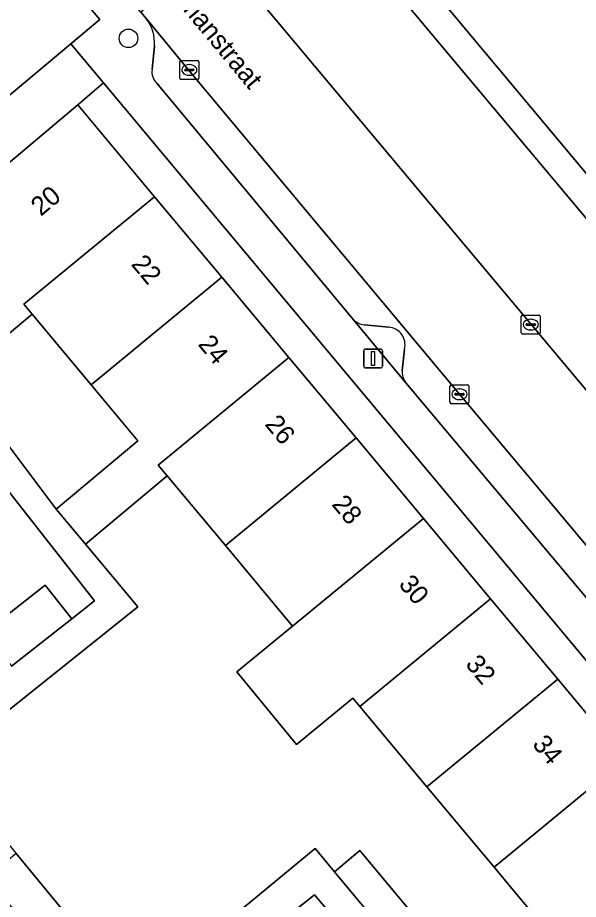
# Model space of a CAD drawing. Extents: x 160377 to 161131, y 383938 to 384853.
# Drawn here: x 160803.27 to 160832.91, y 384391.67 to 384438.23 of the extents above; entities that cross this region are included whole.
import ezdxf

# ---------------------------------------------------------------- set-up
doc = ezdxf.new("R2010")
doc.units = 0
for name, color, linetype in [('IMGEO_Boom', 7, 'Continuous'), ('IMGEO_Erf', 7, 'Continuous'), ('IMGEO_Groenvoorziening', 7, 'Continuous'), ('IMGEO_Kolk', 7, 'Continuous'), ('IMGEO_Lichtmast', 7, 'Continuous'), ('IMGEO_Openbare_ruimte_label', 7, 'Continuous'), ('IMGEO_Pand', 7, 'Continuous'), ('IMGEO_Pand_nummerreeks', 7, 'Continuous'), ('IMGEO_Parkeervlak_open', 7, 'Continuous'), ('IMGEO_Rijbaan_lokaal_open', 7, 'Continuous'), ('IMGEO_Verkeerseiland_open', 7, 'Continuous'), ('IMGEO_Voetpad_open', 7, 'Continuous')]:
    doc.layers.add(name, color=color, linetype=linetype)

msp = doc.modelspace()

# ---------------------------------------------------------------- linework, layer by layer
at = {"layer": 'IMGEO_Boom'}
msp.add_circle((160809.126, 384437.134), 0.489, dxfattribs=at)
at = {"layer": 'IMGEO_Erf'}
for points in [[(160848.557, 384386.056), (160807.803, 384434.788), (160806.45, 384433.622), (160810.506, 384428.772), (160814.057, 384424.525), (160817.609, 384420.278), (160821.16, 384416.031), (160824.712, 384411.784), (160828.263, 384407.537), (160831.815, 384403.291), (160835.366, 384399.044)], [(160801.574, 384405.79), (160804.725, 384408.264), (160806.124, 384406.482), (160807.333, 384407.431), (160801.234, 384415.172)], [(160832.004, 384389.114), (160828.453, 384393.361), (160824.902, 384397.608), (160821.351, 384401.855), (160820.984, 384402.295), (160818.001, 384399.843), (160814.85, 384403.677), (160817.8, 384406.102), (160814.248, 384410.349), (160811.165, 384414.036), (160806.851, 384410.429), (160809.626, 384407.111), (160797.689, 384397.598), (160798.235, 384396.937), (160799.777, 384398.211), (160803.183, 384394.086), (160806.708, 384389.818)], [(160809.46, 384386.487), (160818.986, 384394.352), (160820.009, 384393.125), (160821.353, 384394.246), (160824.68, 384390.259)], [(160826.254, 384383.371), (160818.954, 384391.914), (160817.426, 384390.696)]]:
    msp.add_lwpolyline(points, dxfattribs=at)
msp.add_lwpolyline([(160807.146, 384418.843), (160804.03, 384422.57), (160800.06, 384419.245), (160805.303, 384412.28), (160809.617, 384415.888)], close=True, dxfattribs=at)
at = {"layer": 'IMGEO_Groenvoorziening'}
msp.add_lwpolyline([(160833.889, 384437.891), (160831.976, 384441.295), (160827.568, 384449.153), (160822.699, 384446.42), (160823.52, 384444.997), (160821.643, 384443.969), (160847.772, 384412.755)], dxfattribs=at)
at = {"layer": 'IMGEO_Kolk'}
for p, q in [((160811.841, 384435.04), (160811.841, 384435.892)), ((160811.916, 384435.966), (160812.768, 384435.966)), ((160812.329, 384435.746), (160812.354, 384435.746)), ((160812.842, 384435.892), (160812.842, 384435.04)), ((160812.1, 384435.46), (160812.1, 384435.472)), ((160812.538, 384435.423), (160812.14, 384435.423)), ((160812.143, 384435.509), (160812.541, 384435.509)), ((160812.352, 384435.186), (160812.327, 384435.186)), ((160812.584, 384435.472), (160812.584, 384435.46)), ((160812.768, 384434.966), (160811.916, 384434.966)), ((160829.889, 384421.592), (160829.889, 384422.444)), ((160829.964, 384422.518), (160830.816, 384422.518)), ((160830.377, 384422.298), (160830.402, 384422.298)), ((160830.89, 384422.444), (160830.89, 384421.592)), ((160830.148, 384422.012), (160830.148, 384422.024)), ((160830.586, 384421.975), (160830.188, 384421.975)), ((160830.191, 384422.061), (160830.589, 384422.061)), ((160830.4, 384421.738), (160830.375, 384421.738)), ((160830.632, 384422.024), (160830.632, 384422.012)), ((160830.816, 384421.518), (160829.964, 384421.518)), ((160826.119, 384417.915), (160826.119, 384418.767)), ((160826.194, 384418.841), (160827.046, 384418.841)), ((160826.607, 384418.621), (160826.632, 384418.621)), ((160827.12, 384418.767), (160827.12, 384417.915)), ((160826.378, 384418.335), (160826.378, 384418.347)), ((160826.816, 384418.298), (160826.418, 384418.298)), ((160826.421, 384418.384), (160826.819, 384418.384)), ((160826.63, 384418.061), (160826.605, 384418.061)), ((160826.862, 384418.347), (160826.862, 384418.335)), ((160827.046, 384417.841), (160826.194, 384417.841))]:
    msp.add_line(p, q, dxfattribs=at)
for points in [[(160811.841, 384435.04), (160811.841, 384435.892)], [(160811.916, 384435.966), (160812.768, 384435.966)], [(160812.842, 384435.892), (160812.842, 384435.04)], [(160812.768, 384434.966), (160811.916, 384434.966)], [(160829.889, 384421.592), (160829.889, 384422.444)], [(160829.964, 384422.518), (160830.816, 384422.518)], [(160830.89, 384422.444), (160830.89, 384421.592)], [(160830.816, 384421.518), (160829.964, 384421.518)], [(160826.119, 384417.915), (160826.119, 384418.767)], [(160826.194, 384418.841), (160827.046, 384418.841)], [(160827.12, 384418.767), (160827.12, 384417.915)], [(160827.046, 384417.841), (160826.194, 384417.841)]]:
    msp.add_lwpolyline(points, dxfattribs=at)
for centre, radius, start, end in [((160811.918, 384435.89), 0.0765, 91.552, 178.448), ((160811.918, 384435.89), 0.0765, 91.552, 178.448), ((160812.766, 384435.89), 0.0765, 1.552, 88.448), ((160812.766, 384435.89), 0.0765, 1.552, 88.448), ((160812.14, 384435.469), 0.0403, 85.8775, 175.7526), ((160812.137, 384435.459), 0.0366, 178.938, 274.7102), ((160812.541, 384435.466), 0.043, 264.8664, 352.4533), ((160812.545, 384435.471), 0.0386, 1.7309, 96.639), ((160811.918, 384435.042), 0.0765, 181.552, 268.448), ((160811.918, 384435.042), 0.0765, 181.552, 268.448), ((160812.766, 384435.042), 0.0765, 271.552, 358.448), ((160812.766, 384435.042), 0.0765, 271.552, 358.448), ((160829.966, 384422.442), 0.0765, 91.552, 178.448), ((160829.966, 384422.442), 0.0765, 91.552, 178.448), ((160830.814, 384422.442), 0.0765, 1.552, 88.448), ((160830.814, 384422.442), 0.0765, 1.552, 88.448), ((160830.188, 384422.021), 0.0403, 85.8775, 175.7526), ((160830.185, 384422.011), 0.0366, 178.938, 274.7102), ((160830.589, 384422.018), 0.043, 264.8664, 352.4533), ((160830.593, 384422.023), 0.0386, 1.7309, 96.639), ((160829.966, 384421.594), 0.0765, 181.552, 268.448), ((160829.966, 384421.594), 0.0765, 181.552, 268.448), ((160830.814, 384421.594), 0.0765, 271.552, 358.448), ((160830.814, 384421.594), 0.0765, 271.552, 358.448), ((160826.196, 384418.765), 0.0765, 91.552, 178.448), ((160826.196, 384418.765), 0.0765, 91.552, 178.448), ((160827.044, 384418.765), 0.0765, 1.552, 88.448), ((160827.044, 384418.765), 0.0765, 1.552, 88.448), ((160826.418, 384418.344), 0.0403, 85.8775, 175.7526), ((160826.415, 384418.334), 0.0366, 178.938, 274.7102), ((160826.819, 384418.341), 0.043, 264.8664, 352.4533), ((160826.823, 384418.346), 0.0386, 1.7309, 96.639), ((160826.196, 384417.917), 0.0765, 181.552, 268.448), ((160826.196, 384417.917), 0.0765, 181.552, 268.448), ((160827.044, 384417.917), 0.0765, 271.552, 358.448), ((160827.044, 384417.917), 0.0765, 271.552, 358.448)]:
    msp.add_arc(centre, radius, start, end, dxfattribs=at)
for centre, major_axis, ratio, start_param, end_param in [((160812.328, 384435.466), (-0.387, 0.002), 0.722429, 4.712389, 7.853982), ((160812.353, 384435.466), (-0.39, 0.002), 0.717154, 1.570796, 4.712389), ((160830.376, 384422.018), (-0.387, 0.002), 0.722429, 4.712389, 7.853982), ((160830.401, 384422.018), (-0.39, 0.002), 0.717154, 1.570796, 4.712389), ((160826.606, 384418.341), (-0.387, 0.002), 0.722429, 4.712389, 7.853982), ((160826.631, 384418.341), (-0.39, 0.002), 0.717154, 1.570796, 4.712389)]:
    msp.add_ellipse(centre, major_axis=major_axis, ratio=ratio, start_param=start_param, end_param=end_param, dxfattribs=at)
at = {"layer": 'IMGEO_Lichtmast'}
for p, q in [((160821.559, 384419.827), (160821.559, 384420.627)), ((160821.559, 384420.627), (160821.559, 384419.827)), ((160821.659, 384420.727), (160822.449, 384420.727)), ((160822.449, 384420.727), (160821.659, 384420.727)), ((160822.549, 384420.627), (160822.549, 384419.827)), ((160822.549, 384419.827), (160822.549, 384420.627)), ((160822.449, 384419.727), (160821.659, 384419.727)), ((160821.659, 384419.727), (160822.449, 384419.727))]:
    msp.add_line(p, q, dxfattribs=at)
msp.add_lwpolyline([(160821.979, 384420.602), (160822.129, 384420.602), (160822.129, 384419.852), (160821.979, 384419.852), (160821.979, 384420.602)], dxfattribs=at)
for centre, start, end in [((160821.659, 384420.627), 90, 180), ((160821.659, 384420.627), 90, 180), ((160822.449, 384420.627), 0, 90), ((160822.449, 384420.627), 360, 90), ((160821.659, 384419.827), 180, 270), ((160821.659, 384419.827), 180, 270), ((160822.449, 384419.827), 270, 0), ((160822.449, 384419.827), 270, 0)]:
    msp.add_arc(centre, 0.1, start, end, dxfattribs=at)
at = {"layer": 'IMGEO_Pand'}
for points in [[(160810.506, 384428.772), (160806.45, 384433.622), (160799.588, 384427.876), (160802.49, 384424.411), (160798.519, 384421.085), (160800.06, 384419.245), (160804.03, 384422.57), (160803.595, 384423.09)], [(160810.506, 384428.772), (160803.595, 384423.09), (160804.03, 384422.57), (160807.146, 384418.843), (160814.057, 384424.525)], [(160814.057, 384424.525), (160807.146, 384418.843), (160809.617, 384415.888), (160805.303, 384412.28), (160806.851, 384410.429), (160811.165, 384414.036), (160810.697, 384414.596), (160817.609, 384420.278)], [(160821.16, 384416.031), (160817.609, 384420.278), (160810.697, 384414.596), (160811.165, 384414.036), (160814.248, 384410.349)], [(160821.16, 384416.031), (160814.248, 384410.349), (160817.8, 384406.102), (160824.712, 384411.784)], [(160828.263, 384407.537), (160824.712, 384411.784), (160817.8, 384406.102), (160814.85, 384403.677), (160818.001, 384399.843), (160820.984, 384402.295), (160821.351, 384401.855)], [(160801.574, 384405.79), (160802.949, 384403.99), (160806.124, 384406.482), (160804.725, 384408.264)], [(160824.902, 384397.608), (160831.815, 384403.291), (160828.263, 384407.537), (160821.351, 384401.855)], [(160828.453, 384393.361), (160835.366, 384399.044), (160831.815, 384403.291), (160824.902, 384397.608)], [(160828.453, 384393.361), (160832.004, 384389.114), (160838.917, 384394.797), (160835.366, 384399.044)], [(160824.68, 384390.259), (160821.353, 384394.246), (160820.009, 384393.125), (160823.328, 384389.148)], [(160805.163, 384388.548), (160806.708, 384389.818), (160803.183, 384394.086), (160801.638, 384392.816)]]:
    msp.add_lwpolyline(points, close=True, dxfattribs=at)
at = {"layer": 'IMGEO_Parkeervlak_open'}
for points in [[(160842.348, 384410.579), (160845.46, 384413.166), (160819.623, 384443.958), (160816.733, 384441.494)], [(160813.914, 384441.707), (160842.037, 384408.164)], [(160846.511, 384392.275), (160848.239, 384392.059), (160848.692, 384391.913), (160839.724, 384402.734), (160826.616, 384418.342), (160812.279, 384435.487), (160810.072, 384438.161)], [(160810.494, 384436.748), (160810.377, 384435.486)], [(160810.623, 384434.776), (160821.025, 384422.279)], [(160821.578, 384422.014), (160822.878, 384421.875)], [(160823.71, 384420.723), (160823.585, 384419.599)], [(160823.793, 384418.942), (160835.443, 384405.069)]]:
    msp.add_lwpolyline(points, dxfattribs=at)
for centre, radius, start, end in [((160808.503, 384436.923), 1.999, 354.9851, 38.272), ((160811.109, 384435.342), 0.746, 168.8702, 229.35), ((160821.667, 384422.909), 0.899, 224.4578, 264.3343), ((160822.829, 384420.963), 0.913, 344.7653, 86.91), ((160824.575, 384419.551), 0.991, 177.2207, 217.9139)]:
    msp.add_arc(centre, radius, start, end, dxfattribs=at)
at = {"layer": 'IMGEO_Rijbaan_lokaal_open'}
msp.add_lwpolyline([(160806.084, 384436.845), (160807.612, 384438.122), (160803.711, 384442.716), (160803.081, 384442.184), (160800.055, 384439.689), (160791.433, 384432.444), (160790.223, 384431.451), (160791.435, 384429.942), (160792.832, 384428.202), (160793.999, 384426.749)], close=True, dxfattribs=at)
msp.add_lwpolyline([(160853.24, 384385.871), (160858.261, 384388.311), (160857.533, 384389.445), (160856.947, 384390.25), (160842.799, 384407.36), (160842.439, 384407.684), (160842.037, 384408.164), (160813.914, 384441.707), (160813.808, 384441.834), (160809.774, 384438.517), (160810.072, 384438.161), (160812.279, 384435.487), (160826.616, 384418.342), (160839.724, 384402.734), (160848.692, 384391.913), (160848.924, 384391.675), (160850.365, 384390.09), (160851.262, 384388.998), (160851.673, 384388.488), (160851.885, 384388.225)], dxfattribs=at)
at = {"layer": 'IMGEO_Verkeerseiland_open'}
for points in [[(160821.025, 384422.279), (160823.793, 384418.942)], [(160822.878, 384421.875), (160821.578, 384422.014)], [(160823.585, 384419.599), (160823.71, 384420.723)]]:
    msp.add_lwpolyline(points, dxfattribs=at)
for centre, radius, start, end in [((160821.667, 384422.909), 0.899, 224.4578, 264.3343), ((160822.829, 384420.963), 0.913, 344.7653, 86.91), ((160824.575, 384419.551), 0.991, 177.2207, 217.9139)]:
    msp.add_arc(centre, radius, start, end, dxfattribs=at)
at = {"layer": 'IMGEO_Voetpad_open'}
for points in [[(160754.298, 384506.633), (160748.356, 384505.867), (160749.48, 384504.514), (160755.214, 384497.645), (160796.819, 384447.928), (160803.081, 384442.184), (160803.711, 384442.716), (160807.612, 384438.122), (160806.084, 384436.845), (160807.803, 384434.788), (160848.557, 384386.056), (160851.673, 384388.488), (160851.262, 384388.998), (160850.365, 384390.09), (160848.924, 384391.675), (160848.692, 384391.913), (160848.239, 384392.059), (160846.511, 384392.275)], [(160846.011, 384406.167), (160857.039, 384393.016), (160858.19, 384393.979), (160844.958, 384409.806), (160846.646, 384411.223), (160848.061, 384412.41), (160847.772, 384412.755), (160821.643, 384443.969), (160819.361, 384446.695), (160815.33, 384443.178), (160814.746, 384443.893), (160812.823, 384446.222), (160805.559, 384454.985)], [(160810.072, 384438.161), (160809.774, 384438.517), (160804.509, 384444.81), (160803.39, 384446.147)], [(160816.733, 384441.494), (160819.623, 384443.958), (160845.46, 384413.166), (160842.348, 384410.579)], [(160791.971, 384427.259), (160794.818, 384423.886), (160795.623, 384424.559), (160799.588, 384427.876), (160806.45, 384433.622), (160807.803, 384434.788), (160806.084, 384436.845), (160793.999, 384426.749), (160792.832, 384428.202), (160790.9, 384426.524)], [(160810.377, 384435.486), (160810.494, 384436.748)], [(160845.81, 384392.668), (160838.586, 384401.357), (160835.443, 384405.069), (160823.793, 384418.942), (160821.025, 384422.279), (160810.623, 384434.776)], [(160797.689, 384397.598), (160809.626, 384407.111), (160806.851, 384410.429), (160805.303, 384412.28), (160800.06, 384419.245)], [(160801.234, 384415.172), (160807.333, 384407.431), (160806.124, 384406.482), (160802.949, 384403.99)], [(160823.328, 384389.148), (160820.009, 384393.125), (160818.986, 384394.352), (160809.46, 384386.487)], [(160817.426, 384390.696), (160818.954, 384391.914), (160826.254, 384383.371)]]:
    msp.add_lwpolyline(points, dxfattribs=at)
for centre, radius, start, end in [((160808.503, 384436.923), 1.999, 354.9851, 38.272), ((160811.109, 384435.342), 0.746, 168.8702, 229.35)]:
    msp.add_arc(centre, radius, start, end, dxfattribs=at)

# ---------------------------------------------------------------- texts
at = {"layer": 'IMGEO_Openbare_ruimte_label'}
msp.add_text('Zoutmanstraat', height=1, rotation=309.7689, dxfattribs=at).set_placement((160810.006, 384441.011))
at = {"layer": 'IMGEO_Pand_nummerreeks'}
for s, rotation, p in [('20', 39.9416, (160804.494, 384427.706)), ('22', 309.904, (160809.224, 384425.191)), ('24', 309.904, (160812.76, 384420.963)), ('26', 309.904, (160816.294, 384416.737)), ('28', 309.904, (160819.83, 384412.509)), ('30', 309.9063, (160823.363, 384408.283)), ('32', 309.904, (160826.893, 384404.062)), ('34', 309.904, (160830.429, 384399.834))]:
    msp.add_text(s, height=1, rotation=rotation, dxfattribs=at).set_placement(p)

doc.saveas('drawing.dxf')
